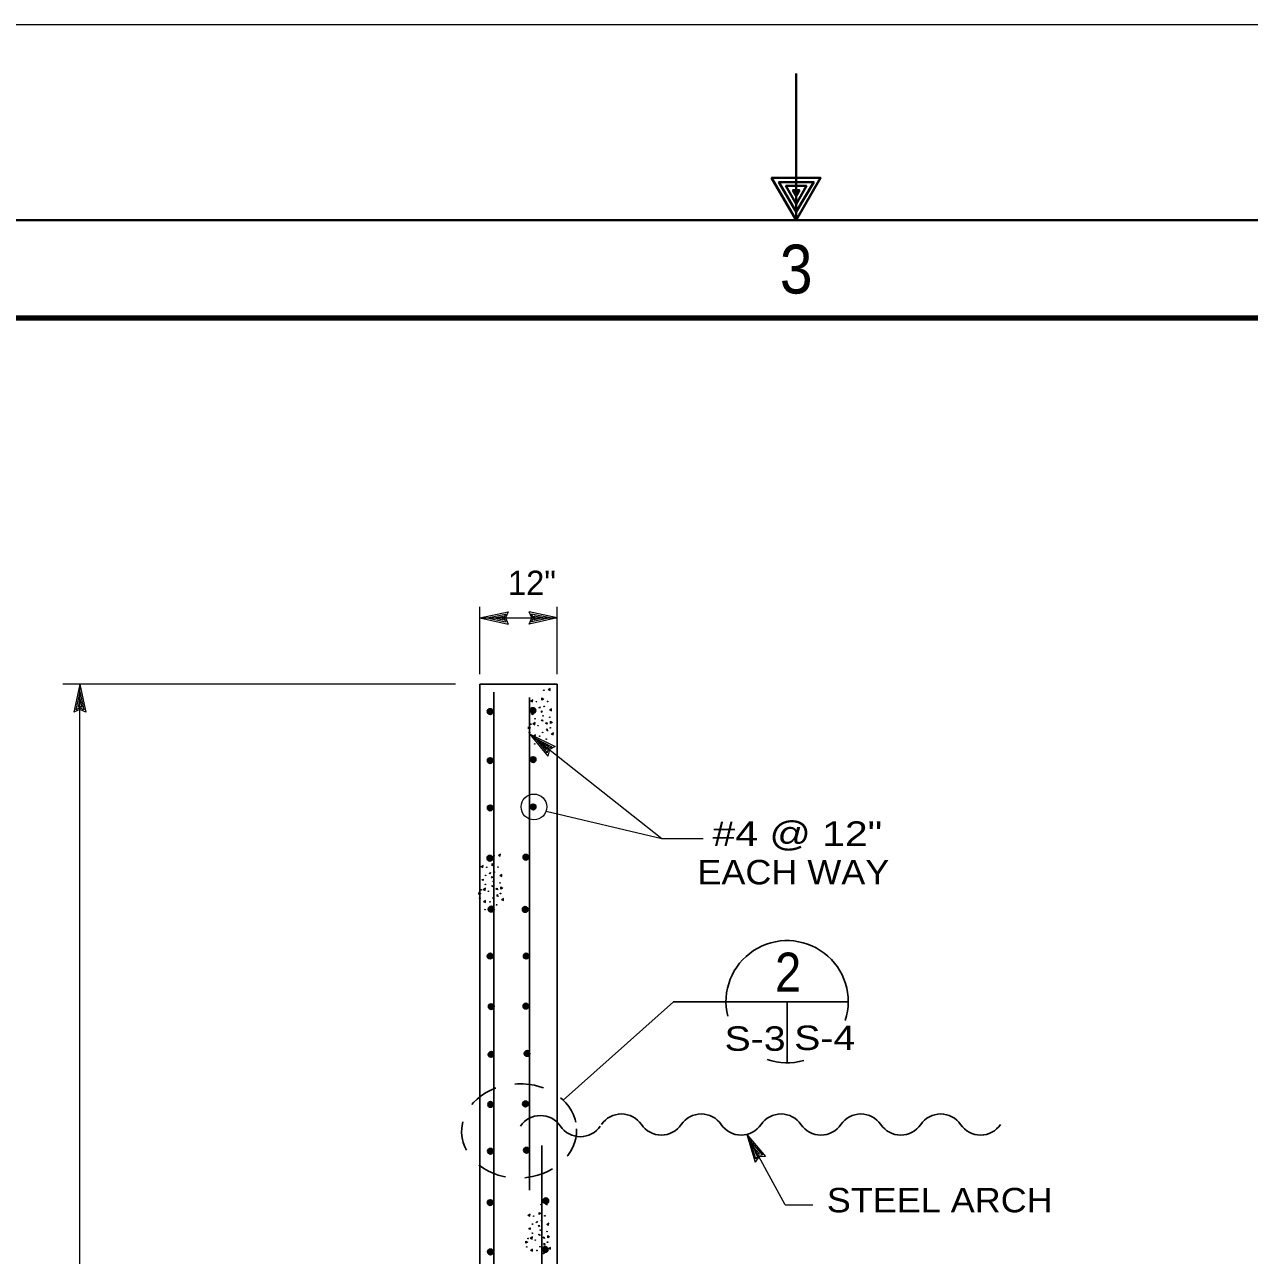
# Model space of a CAD drawing. Extents: x -28.1 to 13.9, y -16.1 to 13.9.
# Drawn here: x -11.09 to -4.83, y 7.58 to 13.87 of the extents above; entities that cross this region are included whole.
import ezdxf
from ezdxf.enums import TextEntityAlignment as Align

# ---------------------------------------------------------------- set-up
doc = ezdxf.new("R2010")
doc.units = 0
doc.header["$LTSCALE"] = 0.05
doc.linetypes.add('MEDIUM_DASHED', pattern=[4.5, 3, -1.5])
doc.layers.add('1', color=7, linetype='Continuous', lineweight=13)
doc.layers.add('2', color=7, linetype='Continuous', lineweight=13)

msp = doc.modelspace()

# ---------------------------------------------------------------- linework, layer by layer
at = {"layer": '1', "lineweight": 40}
msp.add_line((-7.14304, 13.62269), (-7.14304, 12.87269), dxfattribs=at)
at = {"layer": '1'}
for p, q in [((-8.75904, 10.55069), (-8.75904, 10.89569)), ((-8.36404, 10.55069), (-8.36404, 10.89569)), ((-8.75904, 10.83869), (-8.61504, 10.86969)), ((-8.75904, 10.83869), (-8.61504, 10.80769)), ((-8.72204, 10.83869), (-8.62804, 10.85869)), ((-8.72204, 10.83869), (-8.62804, 10.81869)), ((-8.68604, 10.83869), (-8.64104, 10.84869)), ((-8.68604, 10.83869), (-8.64104, 10.82969)), ((-8.64104, 10.84869), (-8.64504, 10.83869)), ((-8.64504, 10.83869), (-8.64104, 10.82969)), ((-8.62804, 10.85869), (-8.63704, 10.83869)), ((-8.63704, 10.83869), (-8.62804, 10.81869)), ((-8.36404, 10.83869), (-8.50804, 10.86969)), ((-8.40104, 10.83869), (-8.49504, 10.85869)), ((-8.48604, 10.83869), (-8.49504, 10.85869)), ((-8.40104, 10.83869), (-8.49504, 10.81869)), ((-8.49504, 10.81869), (-8.48604, 10.83869)), ((-8.43704, 10.83869), (-8.48204, 10.84769)), ((-8.47804, 10.83869), (-8.48204, 10.84769)), ((-8.43704, 10.83869), (-8.48204, 10.82869)), ((-8.48204, 10.82869), (-8.47804, 10.83869)), ((-8.88404, 10.50069), (-10.89204, 10.50069)), ((-10.80504, 10.50069), (-10.83604, 10.35669)), ((-10.80504, 10.46369), (-10.82504, 10.36969)), ((-10.80504, 3.93369), (-10.80504, 10.50069)), ((-10.80504, 10.50069), (-10.77404, 10.35669)), ((-10.80504, 10.46369), (-10.78504, 10.36969)), ((-10.80504, 10.42769), (-10.81404, 10.38269)), ((-10.80504, 10.38669), (-10.81404, 10.38269)), ((-10.80504, 10.42769), (-10.79504, 10.38269)), ((-10.79504, 10.38269), (-10.80504, 10.38669)), ((-10.80504, 10.37869), (-10.82504, 10.36969)), ((-10.78504, 10.36969), (-10.80504, 10.37869)), ((-8.50604, 10.24669), (-7.82904, 9.71069)), ((-8.50604, 10.24669), (-8.37404, 10.18169)), ((-8.50604, 10.24669), (-8.41204, 10.13269)), ((-8.47704, 10.22369), (-8.39104, 10.18069)), ((-8.47704, 10.22369), (-8.41604, 10.14969)), ((-8.44904, 10.20169), (-8.41904, 10.16669)), ((-8.44904, 10.20169), (-8.40704, 10.18169)), ((-8.41704, 10.17569), (-8.41904, 10.16669)), ((-8.40704, 10.18169), (-8.41704, 10.17569)), ((-8.41004, 10.17069), (-8.41604, 10.14969)), ((-8.39104, 10.18069), (-8.41004, 10.17069)), ((-7.39504, 8.19769), (-7.35304, 8.05669)), ((-7.37704, 8.16569), (-7.31504, 8.09269)), ((-7.37704, 8.16569), (-7.35004, 8.07269)), ((-7.36004, 8.13369), (-7.34604, 8.08969)), ((-7.36004, 8.13369), (-7.33004, 8.09869)), ((-7.33704, 8.09069), (-7.35004, 8.07269)), ((-7.34004, 8.09769), (-7.34604, 8.08969)), ((-7.33004, 8.09869), (-7.34004, 8.09769)), ((-7.31504, 8.09269), (-7.33704, 8.09069)), ((-7.19904, 7.83769), (-7.05804, 7.83769))]:
    msp.add_line(p, q, dxfattribs=at)
at = {"layer": '1', "lineweight": 25}
for p, q in [((-8.75904, 3.93369), (-8.75904, 10.50069)), ((-8.75904, 10.50069), (-8.36404, 10.50069)), ((-8.68904, 3.93369), (-8.68904, 10.45869)), ((-8.36404, 3.51169), (-8.36404, 10.50069)), ((-8.50604, 7.91269), (-8.50604, 10.43269)), ((-8.44204, 3.93369), (-8.44204, 8.14169))]:
    msp.add_line(p, q, dxfattribs=at)
at = {"layer": '1'}
for points in [[(-28.14304, 13.87269), (13.85696, 13.87269), (13.85696, -16.12731)], [(-8.75904, 10.83869), (-8.36404, 10.83869), (-8.50804, 10.80769)], [(-8.61504, 10.86969), (-8.62904, 10.83869), (-8.61504, 10.80769)], [(-8.50804, 10.80769), (-8.49404, 10.83869), (-8.50804, 10.86969)], [(-10.77404, 10.35669), (-10.80504, 10.37069), (-10.83604, 10.35669)], [(-8.37404, 10.18169), (-8.40404, 10.16569), (-8.41204, 10.13269)], [(-8.42104, 9.85169), (-7.82904, 9.71069), (-7.61804, 9.71069)], [(-7.19904, 7.83769), (-7.39504, 8.19769), (-7.29904, 8.08569)], [(-7.29904, 8.08569), (-7.33304, 8.08369), (-7.35304, 8.05669)]]:
    msp.add_lwpolyline(points, dxfattribs=at)
at = {"layer": '1', "lineweight": 40}
for points in [[(-7.14304, 12.87269), (-7.01804, 13.08869), (-7.26804, 13.08869)], [(-27.14304, -15.12731), (-27.14304, 12.87269), (12.85696, 12.87269), (12.85696, -15.12731)]]:
    msp.add_lwpolyline(points, close=True, dxfattribs=at)
for points in [[(-7.14204, 12.91569), (-7.05304, 13.06769), (-7.23104, 13.06769), (-7.14304, 12.91569)], [(-7.14304, 12.95469), (-7.09004, 13.04769), (-7.19504, 13.04769), (-7.14104, 12.95369)], [(-7.14304, 12.99669), (-7.12604, 13.02669), (-7.15904, 13.02669), (-7.14404, 13.00069)]]:
    msp.add_lwpolyline(points, dxfattribs=at)
at = {"layer": '1', "lineweight": 90}
msp.add_lwpolyline([(-25.64304, 12.37269), (12.35696, 12.37269), (12.35696, -14.62731), (-25.64304, -14.62731)], close=True, dxfattribs=at)
at = {"layer": '1', "lineweight": 25}
msp.add_lwpolyline([(-8.33404, 8.37369), (-7.77004, 8.87669), (-7.50104, 8.87669)], dxfattribs=at)
for centre, radius in [((-8.70757, 10.36041), 0.01445), ((-8.70757, 10.36041), 0.01121), ((-8.70757, 10.36041), 0.00822), ((-8.70757, 10.36041), 0.00415), ((-8.48857, 10.36541), 0.01445), ((-8.48857, 10.36541), 0.01121), ((-8.48857, 10.36541), 0.00822), ((-8.48857, 10.36541), 0.00415), ((-8.70657, 10.10941), 0.01445), ((-8.70657, 10.10941), 0.01121), ((-8.70657, 10.10941), 0.00822), ((-8.70657, 10.10941), 0.00415), ((-8.48757, 10.11441), 0.01445), ((-8.48757, 10.11441), 0.01121), ((-8.48757, 10.11441), 0.00822), ((-8.48757, 10.11441), 0.00415), ((-8.70657, 9.86741), 0.01445), ((-8.48757, 9.87241), 0.01445), ((-8.48757, 9.87241), 0.01121), ((-8.48757, 9.87241), 0.00822), ((-8.70657, 9.86741), 0.01121), ((-8.70657, 9.86741), 0.00822), ((-8.70657, 9.86741), 0.00415), ((-8.48757, 9.87241), 0.00415), ((-8.52457, 9.61541), 0.01445), ((-8.70857, 9.61041), 0.01445), ((-8.70857, 9.61041), 0.01121), ((-8.70857, 9.61041), 0.00822), ((-8.70857, 9.61041), 0.00415), ((-8.52457, 9.61541), 0.01121), ((-8.52457, 9.61541), 0.00822), ((-8.52457, 9.61541), 0.00415), ((-8.70257, 9.35041), 0.01445), ((-8.70257, 9.35041), 0.01121), ((-8.70257, 9.35041), 0.00822), ((-8.70257, 9.35041), 0.00415), ((-8.52757, 9.34841), 0.01445), ((-8.52757, 9.34841), 0.01121), ((-8.52757, 9.34841), 0.00822), ((-8.52757, 9.34841), 0.00415), ((-8.70757, 9.11041), 0.01445), ((-8.70757, 9.11041), 0.01121), ((-8.70757, 9.11041), 0.00822), ((-8.70757, 9.11041), 0.00415), ((-8.52257, 9.11041), 0.01445), ((-8.52257, 9.11041), 0.01121), ((-8.52257, 9.11041), 0.00822), ((-8.52257, 9.11041), 0.00415), ((-8.70157, 8.85141), 0.01445), ((-8.70157, 8.85141), 0.01121), ((-8.70157, 8.85141), 0.00822), ((-8.70157, 8.85141), 0.00415), ((-8.52457, 8.85441), 0.01445), ((-8.52457, 8.85441), 0.01121), ((-8.52457, 8.85441), 0.00822), ((-8.52457, 8.85441), 0.00415), ((-8.70257, 8.60741), 0.01445), ((-8.51857, 8.61241), 0.01445), ((-8.51857, 8.61241), 0.01121), ((-8.70257, 8.60741), 0.01121), ((-8.70257, 8.60741), 0.00822), ((-8.70257, 8.60741), 0.00415), ((-8.51857, 8.61241), 0.00822), ((-8.51857, 8.61241), 0.00415), ((-8.70457, 8.35141), 0.01445), ((-8.70457, 8.35141), 0.01121), ((-8.70457, 8.35141), 0.00822), ((-8.70457, 8.35141), 0.00415), ((-8.52657, 8.35441), 0.01445), ((-8.52657, 8.35441), 0.01121), ((-8.52657, 8.35441), 0.00822), ((-8.52657, 8.35441), 0.00415), ((-8.70557, 8.11241), 0.01445), ((-8.70557, 8.11241), 0.01121), ((-8.70557, 8.11241), 0.00822), ((-8.52157, 8.11741), 0.01445), ((-8.52157, 8.11741), 0.01121), ((-8.52157, 8.11741), 0.00822), ((-8.52157, 8.11741), 0.00415), ((-8.70557, 8.11241), 0.00415), ((-8.42257, 7.85941), 0.01445), ((-8.42257, 7.85941), 0.01121), ((-8.42257, 7.85941), 0.00822), ((-8.70657, 7.84941), 0.01445), ((-8.70657, 7.84941), 0.01121), ((-8.70657, 7.84941), 0.00822), ((-8.70657, 7.84941), 0.00415), ((-8.42257, 7.85941), 0.00415), ((-8.42557, 7.60941), 0.01445), ((-8.42557, 7.60941), 0.01121), ((-8.42557, 7.60941), 0.00822), ((-8.70557, 7.59741), 0.01445), ((-8.70557, 7.59741), 0.01121), ((-8.70557, 7.59741), 0.00822), ((-8.70557, 7.59741), 0.00415), ((-8.42557, 7.60941), 0.00415)]:
    msp.add_circle(centre, radius, dxfattribs=at)
at = {"layer": '1'}
msp.add_circle((-8.48304, 9.87269), 0.0658, dxfattribs=at)
at = {"layer": '1', "lineweight": 25}
for centre, start, end in [((-8.45004, 8.17169), 34.0772, 145.92281), ((-8.03604, 8.17969), 34.0772, 145.92281), ((-7.83204, 8.31769), 214.0772, 325.92281), ((-7.62804, 8.17969), 34.0772, 145.92281), ((-7.42404, 8.31769), 214.0772, 325.92281), ((-7.22004, 8.17969), 34.0772, 145.92281), ((-7.01604, 8.31769), 214.0772, 325.92281), ((-6.81204, 8.17969), 34.0772, 145.92281), ((-6.60804, 8.31769), 214.0772, 325.92281), ((-6.40404, 8.17969), 34.0772, 145.92281), ((-6.20004, 8.31769), 214.0772, 325.92281), ((-8.24604, 8.30969), 214.0772, 325.92281)]:
    msp.add_arc(centre, 0.12315, start, end, dxfattribs=at)
at = {"layer": '1', "linetype": 'MEDIUM_DASHED', "lineweight": 25}
msp.add_ellipse((-8.55904, 8.21619), major_axis=(0.294, 0.0105), ratio=0.819054, dxfattribs=at)
at = {"layer": '2'}
for p, q in [((-8.49004, 10.34269), (-8.49504, 10.34869)), ((-8.74404, 9.49569), (-8.74904, 9.50169)), ((-8.50404, 7.71269), (-8.50904, 7.71869))]:
    msp.add_line(p, q, dxfattribs=at)
at = {"layer": '2', "lineweight": 25}
for p, q in [((-7.50104, 8.87669), (-6.87704, 8.87669)), ((-7.18904, 8.87669), (-7.18904, 8.56469))]:
    msp.add_line(p, q, dxfattribs=at)
at = {"layer": '2'}
for points in [[(-8.41104, 10.47269), (-8.40104, 10.46769), (-8.40004, 10.47769), (-8.41104, 10.47069)], [(-8.50004, 10.41569), (-8.49004, 10.41069), (-8.48904, 10.42069), (-8.50004, 10.41269)], [(-8.45504, 10.37569), (-8.45704, 10.38069), (-8.45104, 10.38369), (-8.45404, 10.37569)], [(-8.43504, 10.42369), (-8.44304, 10.41869), (-8.44304, 10.42969), (-8.43304, 10.42369)], [(-8.49504, 10.34869), (-8.48804, 10.35069), (-8.48804, 10.34269)], [(-8.44204, 10.35569), (-8.44604, 10.35869), (-8.44204, 10.36369), (-8.44104, 10.35669)], [(-8.40404, 10.36969), (-8.39404, 10.36469), (-8.39304, 10.37469), (-8.40404, 10.36669)], [(-8.50204, 10.27669), (-8.51104, 10.27169), (-8.51104, 10.28269), (-8.50004, 10.27669)], [(-8.48804, 10.29769), (-8.47804, 10.29269), (-8.47704, 10.30369), (-8.48804, 10.29569)], [(-8.41604, 10.26269), (-8.41904, 10.26769), (-8.41604, 10.27169), (-8.41404, 10.25969)], [(-8.39004, 10.30469), (-8.39904, 10.29969), (-8.39904, 10.31069), (-8.38904, 10.30469)], [(-8.48704, 10.23569), (-8.47704, 10.23069), (-8.47604, 10.24069), (-8.48704, 10.23269)], [(-8.43104, 10.19369), (-8.43904, 10.18869), (-8.43904, 10.19969), (-8.42904, 10.19369)], [(-8.39504, 10.24569), (-8.38504, 10.24069), (-8.38404, 10.25069), (-8.39504, 10.24269)], [(-8.66504, 9.62569), (-8.65504, 9.62069), (-8.65404, 9.63069), (-8.66504, 9.62369)], [(-8.75404, 9.56869), (-8.74404, 9.56369), (-8.74304, 9.57369), (-8.75404, 9.56569)], [(-8.68904, 9.57669), (-8.69704, 9.57169), (-8.69704, 9.58269), (-8.68704, 9.57669)], [(-8.74904, 9.50169), (-8.74204, 9.50369), (-8.74204, 9.49569)], [(-8.70904, 9.52869), (-8.71104, 9.53369), (-8.70504, 9.53669), (-8.70804, 9.52869)], [(-8.69604, 9.50869), (-8.70004, 9.51169), (-8.69604, 9.51669), (-8.69504, 9.50969)], [(-8.65804, 9.52269), (-8.64804, 9.51769), (-8.64704, 9.52769), (-8.65804, 9.51969)], [(-8.74204, 9.45069), (-8.73204, 9.44569), (-8.73104, 9.45669), (-8.74204, 9.44869)], [(-8.64404, 9.45769), (-8.65304, 9.45269), (-8.65304, 9.46369), (-8.64304, 9.45769)], [(-8.75604, 9.42969), (-8.76504, 9.42469), (-8.76504, 9.43569), (-8.75404, 9.42969)], [(-8.74104, 9.38869), (-8.73104, 9.38369), (-8.73004, 9.39369), (-8.74104, 9.38569)], [(-8.67004, 9.41569), (-8.67304, 9.42069), (-8.67004, 9.42469), (-8.66804, 9.41269)], [(-8.64904, 9.39869), (-8.63904, 9.39369), (-8.63804, 9.40369), (-8.64904, 9.39569)], [(-8.68504, 9.34669), (-8.69304, 9.34169), (-8.69304, 9.35269), (-8.68304, 9.34669)], [(-8.42504, 7.84269), (-8.41504, 7.83769), (-8.41404, 7.84769), (-8.42504, 7.84069)], [(-8.51404, 7.78569), (-8.50404, 7.78069), (-8.50304, 7.79069), (-8.51404, 7.78269)], [(-8.46904, 7.74569), (-8.47104, 7.75069), (-8.46504, 7.75369), (-8.46804, 7.74569)], [(-8.44904, 7.79369), (-8.45704, 7.78869), (-8.45704, 7.79969), (-8.44704, 7.79369)], [(-8.41804, 7.73969), (-8.40804, 7.73469), (-8.40704, 7.74469), (-8.41804, 7.73669)], [(-8.50904, 7.71869), (-8.50204, 7.72069), (-8.50204, 7.71269)], [(-8.45604, 7.72569), (-8.46004, 7.72869), (-8.45604, 7.73369), (-8.45504, 7.72669)], [(-8.40404, 7.67469), (-8.41304, 7.66969), (-8.41304, 7.68069), (-8.40304, 7.67469)], [(-8.51604, 7.64669), (-8.52504, 7.64169), (-8.52504, 7.65269), (-8.51404, 7.64669)], [(-8.50204, 7.66769), (-8.49204, 7.66269), (-8.49104, 7.67369), (-8.50204, 7.66569)], [(-8.43004, 7.63269), (-8.43304, 7.63769), (-8.43004, 7.64169), (-8.42804, 7.62969)], [(-8.40904, 7.61569), (-8.39904, 7.61069), (-8.39804, 7.62069), (-8.40904, 7.61269)], [(-8.50104, 7.60569), (-8.49104, 7.60069), (-8.49004, 7.61069), (-8.50104, 7.60269)]]:
    msp.add_lwpolyline(points, dxfattribs=at)
for points in [[(-8.43704, 10.31069), (-8.44604, 10.31569), (-8.44004, 10.31869)], [(-8.41604, 10.29569), (-8.42404, 10.30069), (-8.41804, 10.30369)], [(-8.69104, 9.46369), (-8.70004, 9.46869), (-8.69404, 9.47169)], [(-8.67004, 9.44869), (-8.67804, 9.45369), (-8.67204, 9.45669)], [(-8.45104, 7.68069), (-8.46004, 7.68569), (-8.45404, 7.68869)], [(-8.43004, 7.66569), (-8.43804, 7.67069), (-8.43204, 7.67369)]]:
    msp.add_lwpolyline(points, close=True, dxfattribs=at)
for centre in [(-8.43292, 10.46919), (-8.47067, 10.41094), (-8.43117, 10.38669), (-8.41342, 10.41194), (-8.47742, 10.32344), (-8.47642, 10.36969), (-8.43692, 10.33869), (-8.40242, 10.33119), (-8.49917, 10.29569), (-8.46217, 10.28819), (-8.39992, 10.27719), (-8.50592, 10.25294), (-8.47917, 10.19469), (-8.45392, 10.23444), (-8.43867, 10.25369), (-8.42017, 10.21919), (-8.72467, 9.56394), (-8.68692, 9.62219), (-8.66742, 9.56494), (-8.73042, 9.52269), (-8.68517, 9.53969), (-8.75317, 9.44869), (-8.73142, 9.47644), (-8.71617, 9.44119), (-8.69092, 9.49169), (-8.65642, 9.48419), (-8.75992, 9.40594), (-8.70792, 9.38744), (-8.69267, 9.40669), (-8.65392, 9.43019), (-8.73317, 9.34769), (-8.67417, 9.37219), (-8.44692, 7.83919), (-8.49042, 7.73969), (-8.48467, 7.78094), (-8.44517, 7.75669), (-8.42742, 7.78194), (-8.49142, 7.69344), (-8.45092, 7.70869), (-8.41642, 7.70119), (-8.51992, 7.62294), (-8.51317, 7.66569), (-8.47617, 7.65819), (-8.45267, 7.62369), (-8.41392, 7.64719), (-8.46792, 7.60444), (-8.43417, 7.58919)]:
    msp.add_circle(centre, 0.00162, dxfattribs=at)
at = {"layer": '2', "lineweight": 25}
for start, end in [(341.96976, 193.81208), (251.04049, 285.74671)]:
    msp.add_arc((-7.18904, 8.87669), 0.3125, start, end, dxfattribs=at)

# ---------------------------------------------------------------- texts
at = {"layer": '1'}
for s, height, width, p in [('3', 0.25, 0.9, (-7.14254, 12.49769)), ('EACH WAY', 0.125, 1.1, (-7.15703, 9.47669))]:
    msp.add_text(s, height=height, dxfattribs=dict(at, width=width)).set_placement(p, align=Align.CENTER)
msp.add_text('12"', height=0.125, dxfattribs=at).set_placement((-8.61604, 10.95569))
for s, width, p in [('#4 @ 12"', 1.25, (-7.57004, 9.67369)), ('STEEL ARCH', 1.1, (-6.98604, 7.79969))]:
    msp.add_text(s, height=0.125, dxfattribs=dict(at, width=width)).set_placement(p)
at = {"layer": '2'}
for s, height, width, p in [('2', 0.2, 0.9, (-7.1839, 8.92769)), ('S-3', 0.125, 1.2, (-7.35268, 8.62569)), ('S-4', 0.125, 1.2, (-6.99669, 8.62969))]:
    msp.add_text(s, height=height, dxfattribs=dict(at, width=width)).set_placement(p, align=Align.CENTER)

doc.saveas('drawing.dxf')
